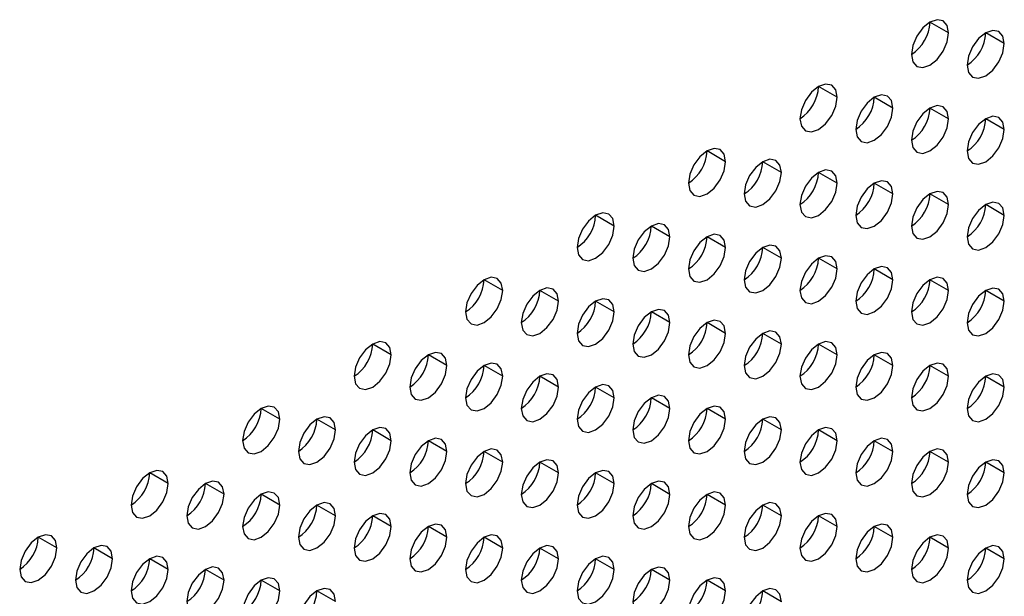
# Model space of a CAD drawing. Header units: millimetres. Extents: x 0 to 1118, y 0 to 864.
# Tile 323 of 438: x 993.96 to 997.71, y 660.94 to 663.14. Entities that reach past the tile are written whole.
import ezdxf

# ---------------------------------------------------------------- set-up
doc = ezdxf.new("R2010")
doc.units = ezdxf.units.MM

msp = doc.modelspace()

# ---------------------------------------------------------------- linework, layer by layer
at = {"color": 7, "linetype": 'Continuous', "lineweight": 25}
for p, q in [((997.4932, 663.0882), (997.4225, 663.1291)), ((997.7054, 663.0474), (997.6347, 663.0882)), ((997.069, 662.8433), (996.9983, 662.8841)), ((997.2811, 662.8025), (997.2104, 662.8433)), ((997.4932, 662.7616), (997.4225, 662.8024)), ((997.7054, 662.7208), (997.6347, 662.7616)), ((996.6447, 662.5984), (996.574, 662.6392)), ((996.8568, 662.5575), (996.7861, 662.5984)), ((997.069, 662.5167), (996.9983, 662.5575)), ((997.2811, 662.4758), (997.2104, 662.5167)), ((997.4932, 662.435), (997.4225, 662.4758)), ((997.7054, 662.3942), (997.6347, 662.435)), ((996.2204, 662.3535), (996.1497, 662.3943)), ((996.4326, 662.3126), (996.3619, 662.3534)), ((996.6447, 662.2718), (996.574, 662.3126)), ((996.8568, 662.2309), (996.7861, 662.2717)), ((997.069, 662.1901), (996.9983, 662.2309)), ((997.2811, 662.1492), (997.2104, 662.1901)), ((995.7962, 662.1085), (995.7255, 662.1494)), ((997.4932, 662.1084), (997.4225, 662.1492)), ((996.0083, 662.0677), (995.9376, 662.1085)), ((997.7054, 662.0675), (997.6347, 662.1084)), ((996.2204, 662.0268), (996.1497, 662.0677)), ((996.4326, 661.986), (996.3619, 662.0268)), ((996.6447, 661.9452), (996.574, 661.986)), ((996.8568, 661.9043), (996.7861, 661.9451)), ((995.3719, 661.8636), (995.3012, 661.9044)), ((997.069, 661.8635), (996.9983, 661.9043)), ((995.584, 661.8228), (995.5133, 661.8636)), ((997.2811, 661.8226), (997.2104, 661.8634)), ((995.7962, 661.7819), (995.7255, 661.8227)), ((997.4932, 661.7818), (997.4225, 661.8226)), ((996.0083, 661.7411), (995.9376, 661.7819)), ((997.7054, 661.7409), (997.6347, 661.7817)), ((996.2204, 661.7002), (996.1497, 661.7411)), ((996.4326, 661.6594), (996.3619, 661.7002)), ((994.9476, 661.6187), (994.8769, 661.6595)), ((996.6447, 661.6185), (996.574, 661.6594)), ((995.1598, 661.5779), (995.0891, 661.6187)), ((996.8568, 661.5777), (996.7861, 661.6185)), ((995.3719, 661.537), (995.3012, 661.5778)), ((997.069, 661.5368), (996.9983, 661.5777)), ((995.584, 661.4962), (995.5133, 661.537)), ((997.2811, 661.496), (997.2104, 661.5368)), ((995.7962, 661.4553), (995.7255, 661.4961)), ((997.4932, 661.4552), (997.4225, 661.496)), ((996.0083, 661.4145), (995.9376, 661.4553)), ((997.7054, 661.4143), (997.6347, 661.4551)), ((994.5234, 661.3738), (994.4527, 661.4146)), ((996.2204, 661.3736), (996.1497, 661.4144)), ((994.7355, 661.3329), (994.6648, 661.3737)), ((996.4326, 661.3328), (996.3619, 661.3736)), ((994.9476, 661.2921), (994.8769, 661.3329)), ((996.6447, 661.2919), (996.574, 661.3327)), ((995.1598, 661.2512), (995.0891, 661.2921)), ((996.8568, 661.2511), (996.7861, 661.2919)), ((995.3719, 661.2104), (995.3012, 661.2512)), ((997.069, 661.2102), (996.9983, 661.251)), ((995.584, 661.1695), (995.5133, 661.2104)), ((997.2811, 661.1694), (997.2104, 661.2102)), ((994.0991, 661.1289), (994.0284, 661.1697)), ((995.7962, 661.1287), (995.7255, 661.1695)), ((997.4932, 661.1285), (997.4225, 661.1694)), ((994.3113, 661.088), (994.2405, 661.1288)), ((996.0083, 661.0878), (995.9376, 661.1287)), ((997.7054, 661.0877), (997.6347, 661.1285)), ((994.5234, 661.0472), (994.4527, 661.088)), ((996.2204, 661.047), (996.1497, 661.0878)), ((994.7355, 661.0063), (994.6648, 661.0471)), ((996.4326, 661.0062), (996.3619, 661.047)), ((994.9476, 660.9655), (994.8769, 661.0063)), ((996.6447, 660.9653), (996.574, 661.0061)), ((995.1598, 660.9246), (995.0891, 660.9654)), ((996.8568, 660.9245), (996.7861, 660.9653))]:
    msp.add_line(p, q, dxfattribs=at)
at = {"color": 7, "linetype": 'Continuous', "lineweight": 25, "flags": 128}
for points in [[(997.4932, 663.0882), (997.4879, 663.1164), (997.4725, 663.134), (997.4496, 663.1385), (997.4225, 663.1291), (997.3955, 663.1072), (997.3725, 663.0763), (997.3572, 663.0409), (997.3518, 663.0066)], [(997.3518, 663.0066), (997.3572, 662.9785), (997.3725, 662.9608), (997.3955, 662.9564), (997.4225, 662.9658), (997.4496, 662.9876), (997.4725, 663.0185), (997.4879, 663.0539), (997.4932, 663.0882)], [(997.7054, 663.0474), (997.7, 663.0755), (997.6847, 663.0932), (997.6617, 663.0976), (997.6347, 663.0882), (997.6076, 663.0664), (997.5847, 663.0354), (997.5693, 663.0001), (997.5639, 662.9657)], [(997.5639, 662.9657), (997.5693, 662.9376), (997.5847, 662.92), (997.6076, 662.9155), (997.6347, 662.9249), (997.6617, 662.9467), (997.6847, 662.9777), (997.7, 663.013), (997.7054, 663.0474)], [(997.069, 662.8433), (997.0636, 662.8715), (997.0483, 662.8891), (997.0253, 662.8935), (996.9983, 662.8841), (996.9712, 662.8623), (996.9483, 662.8314), (996.9329, 662.796), (996.9275, 662.7617)], [(997.2811, 662.8025), (997.2757, 662.8306), (997.2604, 662.8482), (997.2375, 662.8527), (997.2104, 662.8433), (997.1833, 662.8215), (997.1604, 662.7905), (997.1451, 662.7552), (997.1397, 662.7208)], [(996.9275, 662.7617), (996.9329, 662.7335), (996.9483, 662.7159), (996.9712, 662.7114), (996.9983, 662.7208), (997.0253, 662.7427), (997.0483, 662.7736), (997.0636, 662.809), (997.069, 662.8433)], [(997.1397, 662.7208), (997.1451, 662.6927), (997.1604, 662.675), (997.1833, 662.6706), (997.2104, 662.68), (997.2375, 662.7018), (997.2604, 662.7328), (997.2757, 662.7681), (997.2811, 662.8025)], [(997.4932, 662.7616), (997.4879, 662.7898), (997.4725, 662.8074), (997.4496, 662.8119), (997.4225, 662.8024), (997.3955, 662.7806), (997.3725, 662.7497), (997.3572, 662.7143), (997.3518, 662.68)], [(997.3518, 662.68), (997.3572, 662.6518), (997.3725, 662.6342), (997.3955, 662.6297), (997.4225, 662.6391), (997.4496, 662.661), (997.4725, 662.6919), (997.4879, 662.7273), (997.4932, 662.7616)], [(997.7054, 662.7208), (997.7, 662.7489), (997.6847, 662.7666), (997.6617, 662.771), (997.6347, 662.7616), (997.6076, 662.7398), (997.5847, 662.7088), (997.5693, 662.6735), (997.5639, 662.6391)], [(997.5639, 662.6391), (997.5693, 662.611), (997.5847, 662.5933), (997.6076, 662.5889), (997.6347, 662.5983), (997.6617, 662.6201), (997.6847, 662.6511), (997.7, 662.6864), (997.7054, 662.7208)], [(996.6447, 662.5984), (996.6393, 662.6265), (996.624, 662.6442), (996.6011, 662.6486), (996.574, 662.6392), (996.5469, 662.6174), (996.524, 662.5864), (996.5087, 662.5511), (996.5033, 662.5167)], [(996.5033, 662.5167), (996.5087, 662.4886), (996.524, 662.471), (996.5469, 662.4665), (996.574, 662.4759), (996.6011, 662.4977), (996.624, 662.5287), (996.6393, 662.564), (996.6447, 662.5984)], [(996.8568, 662.5575), (996.8515, 662.5857), (996.8361, 662.6033), (996.8132, 662.6078), (996.7861, 662.5984), (996.7591, 662.5765), (996.7361, 662.5456), (996.7208, 662.5103), (996.7154, 662.4759)], [(996.7154, 662.4759), (996.7208, 662.4478), (996.7361, 662.4301), (996.7591, 662.4257), (996.7861, 662.4351), (996.8132, 662.4569), (996.8361, 662.4878), (996.8515, 662.5232), (996.8568, 662.5575)], [(997.069, 662.5167), (997.0636, 662.5448), (997.0483, 662.5625), (997.0253, 662.5669), (996.9983, 662.5575), (996.9712, 662.5357), (996.9483, 662.5047), (996.9329, 662.4694), (996.9275, 662.4351)], [(996.9275, 662.4351), (996.9329, 662.4069), (996.9483, 662.3893), (996.9712, 662.3848), (996.9983, 662.3942), (997.0253, 662.4161), (997.0483, 662.447), (997.0636, 662.4823), (997.069, 662.5167)], [(997.2811, 662.4758), (997.2757, 662.504), (997.2604, 662.5216), (997.2375, 662.5261), (997.2104, 662.5167), (997.1833, 662.4948), (997.1604, 662.4639), (997.1451, 662.4286), (997.1397, 662.3942)], [(997.1397, 662.3942), (997.1451, 662.3661), (997.1604, 662.3484), (997.1833, 662.344), (997.2104, 662.3534), (997.2375, 662.3752), (997.2604, 662.4062), (997.2757, 662.4415), (997.2811, 662.4758)], [(997.4932, 662.435), (997.4879, 662.4631), (997.4725, 662.4808), (997.4496, 662.4852), (997.4225, 662.4758), (997.3955, 662.454), (997.3725, 662.4231), (997.3572, 662.3877), (997.3518, 662.3534)], [(997.7054, 662.3942), (997.7, 662.4223), (997.6847, 662.4399), (997.6617, 662.4444), (997.6347, 662.435), (997.6076, 662.4131), (997.5847, 662.3822), (997.5693, 662.3469), (997.5639, 662.3125)], [(996.2204, 662.3535), (996.2151, 662.3816), (996.1997, 662.3992), (996.1768, 662.4037), (996.1497, 662.3943), (996.1227, 662.3725), (996.0997, 662.3415), (996.0844, 662.3062), (996.079, 662.2718)], [(997.3518, 662.3534), (997.3572, 662.3252), (997.3725, 662.3076), (997.3955, 662.3031), (997.4225, 662.3125), (997.4496, 662.3344), (997.4725, 662.3653), (997.4879, 662.4006), (997.4932, 662.435)], [(996.4326, 662.3126), (996.4272, 662.3408), (996.4119, 662.3584), (996.3889, 662.3629), (996.3619, 662.3535), (996.3348, 662.3316), (996.3119, 662.3007), (996.2965, 662.2653), (996.2912, 662.231)], [(997.5639, 662.3125), (997.5693, 662.2844), (997.5847, 662.2667), (997.6076, 662.2623), (997.6347, 662.2717), (997.6617, 662.2935), (997.6847, 662.3245), (997.7, 662.3598), (997.7054, 662.3942)], [(996.079, 662.2718), (996.0844, 662.2437), (996.0997, 662.226), (996.1227, 662.2216), (996.1497, 662.231), (996.1768, 662.2528), (996.1997, 662.2838), (996.2151, 662.3191), (996.2204, 662.3535)], [(996.2912, 662.231), (996.2965, 662.2028), (996.3119, 662.1852), (996.3348, 662.1807), (996.3619, 662.1901), (996.3889, 662.212), (996.4119, 662.2429), (996.4272, 662.2783), (996.4326, 662.3126)], [(996.6447, 662.2718), (996.6393, 662.2999), (996.624, 662.3176), (996.6011, 662.322), (996.574, 662.3126), (996.5469, 662.2908), (996.524, 662.2598), (996.5087, 662.2245), (996.5033, 662.1901)], [(996.5033, 662.1901), (996.5087, 662.162), (996.524, 662.1443), (996.5469, 662.1399), (996.574, 662.1493), (996.6011, 662.1711), (996.624, 662.2021), (996.6393, 662.2374), (996.6447, 662.2718)], [(996.8568, 662.2309), (996.8515, 662.2591), (996.8361, 662.2767), (996.8132, 662.2812), (996.7861, 662.2718), (996.7591, 662.2499), (996.7361, 662.219), (996.7208, 662.1836), (996.7154, 662.1493)], [(996.7154, 662.1493), (996.7208, 662.1211), (996.7361, 662.1035), (996.7591, 662.099), (996.7861, 662.1084), (996.8132, 662.1303), (996.8361, 662.1612), (996.8515, 662.1966), (996.8568, 662.2309)], [(997.069, 662.1901), (997.0636, 662.2182), (997.0483, 662.2359), (997.0253, 662.2403), (996.9983, 662.2309), (996.9712, 662.2091), (996.9483, 662.1781), (996.9329, 662.1428), (996.9275, 662.1084)], [(996.9275, 662.1084), (996.9329, 662.0803), (996.9483, 662.0627), (996.9712, 662.0582), (996.9983, 662.0676), (997.0253, 662.0894), (997.0483, 662.1204), (997.0636, 662.1557), (997.069, 662.1901)], [(997.2811, 662.1492), (997.2757, 662.1774), (997.2604, 662.195), (997.2375, 662.1995), (997.2104, 662.1901), (997.1833, 662.1682), (997.1604, 662.1373), (997.1451, 662.1019), (997.1397, 662.0676)], [(995.7962, 662.1085), (995.7908, 662.1367), (995.7755, 662.1543), (995.7525, 662.1588), (995.7255, 662.1494), (995.6984, 662.1275), (995.6755, 662.0966), (995.6601, 662.0613), (995.6548, 662.0269)], [(997.1397, 662.0676), (997.1451, 662.0394), (997.1604, 662.0218), (997.1833, 662.0174), (997.2104, 662.0268), (997.2375, 662.0486), (997.2604, 662.0795), (997.2757, 662.1149), (997.2811, 662.1492)], [(997.4932, 662.1084), (997.4879, 662.1365), (997.4725, 662.1542), (997.4496, 662.1586), (997.4225, 662.1492), (997.3955, 662.1274), (997.3725, 662.0964), (997.3572, 662.0611), (997.3518, 662.0267)], [(995.6548, 662.0269), (995.6601, 661.9988), (995.6755, 661.9811), (995.6984, 661.9767), (995.7255, 661.9861), (995.7525, 662.0079), (995.7755, 662.0388), (995.7908, 662.0742), (995.7962, 662.1085)], [(996.0083, 662.0677), (996.0029, 662.0958), (995.9876, 662.1135), (995.9647, 662.1179), (995.9376, 662.1085), (995.9105, 662.0867), (995.8876, 662.0557), (995.8723, 662.0204), (995.8669, 661.9861)], [(997.3518, 662.0267), (997.3572, 661.9986), (997.3725, 661.981), (997.3955, 661.9765), (997.4225, 661.9859), (997.4496, 662.0077), (997.4725, 662.0387), (997.4879, 662.074), (997.4932, 662.1084)], [(997.7054, 662.0675), (997.7, 662.0957), (997.6847, 662.1133), (997.6617, 662.1178), (997.6347, 662.1084), (997.6076, 662.0865), (997.5847, 662.0556), (997.5693, 662.0203), (997.5639, 661.9859)], [(995.8669, 661.9861), (995.8723, 661.9579), (995.8876, 661.9403), (995.9105, 661.9358), (995.9376, 661.9452), (995.9647, 661.9671), (995.9876, 661.998), (996.0029, 662.0333), (996.0083, 662.0677)], [(996.2204, 662.0268), (996.2151, 662.055), (996.1997, 662.0726), (996.1768, 662.0771), (996.1497, 662.0677), (996.1227, 662.0458), (996.0997, 662.0149), (996.0844, 661.9796), (996.079, 661.9452)], [(997.5639, 661.9859), (997.5693, 661.9578), (997.5847, 661.9401), (997.6076, 661.9357), (997.6347, 661.9451), (997.6617, 661.9669), (997.6847, 661.9978), (997.7, 662.0332), (997.7054, 662.0675)], [(996.079, 661.9452), (996.0844, 661.9171), (996.0997, 661.8994), (996.1227, 661.895), (996.1497, 661.9044), (996.1768, 661.9262), (996.1997, 661.9572), (996.2151, 661.9925), (996.2204, 662.0268)], [(996.4326, 661.986), (996.4272, 662.0141), (996.4119, 662.0318), (996.3889, 662.0362), (996.3619, 662.0268), (996.3348, 662.005), (996.3119, 661.9741), (996.2965, 661.9387), (996.2912, 661.9044)], [(996.6447, 661.9452), (996.6393, 661.9733), (996.624, 661.9909), (996.6011, 661.9954), (996.574, 661.986), (996.5469, 661.9642), (996.524, 661.9332), (996.5087, 661.8979), (996.5033, 661.8635)], [(996.2912, 661.9044), (996.2965, 661.8762), (996.3119, 661.8586), (996.3348, 661.8541), (996.3619, 661.8635), (996.3889, 661.8854), (996.4119, 661.9163), (996.4272, 661.9516), (996.4326, 661.986)], [(996.8568, 661.9043), (996.8515, 661.9324), (996.8361, 661.9501), (996.8132, 661.9545), (996.7861, 661.9451), (996.7591, 661.9233), (996.7361, 661.8924), (996.7208, 661.857), (996.7154, 661.8227)], [(995.3719, 661.8636), (995.3665, 661.8918), (995.3512, 661.9094), (995.3283, 661.9139), (995.3012, 661.9045), (995.2741, 661.8826), (995.2512, 661.8517), (995.2359, 661.8163), (995.2305, 661.782)], [(996.5033, 661.8635), (996.5087, 661.8354), (996.524, 661.8177), (996.5469, 661.8133), (996.574, 661.8227), (996.6011, 661.8445), (996.624, 661.8755), (996.6393, 661.9108), (996.6447, 661.9452)], [(997.069, 661.8635), (997.0636, 661.8916), (997.0483, 661.9092), (997.0253, 661.9137), (996.9983, 661.9043), (996.9712, 661.8825), (996.9483, 661.8515), (996.9329, 661.8162), (996.9275, 661.7818)], [(996.7154, 661.8227), (996.7208, 661.7945), (996.7361, 661.7769), (996.7591, 661.7724), (996.7861, 661.7818), (996.8132, 661.8037), (996.8361, 661.8346), (996.8515, 661.87), (996.8568, 661.9043)], [(995.2305, 661.782), (995.2359, 661.7538), (995.2512, 661.7362), (995.2741, 661.7317), (995.3012, 661.7411), (995.3283, 661.763), (995.3512, 661.7939), (995.3665, 661.8293), (995.3719, 661.8636)], [(995.584, 661.8228), (995.5787, 661.8509), (995.5633, 661.8686), (995.5404, 661.873), (995.5133, 661.8636), (995.4863, 661.8418), (995.4633, 661.8108), (995.448, 661.7755), (995.4426, 661.7411)], [(996.9275, 661.7818), (996.9329, 661.7537), (996.9483, 661.736), (996.9712, 661.7316), (996.9983, 661.741), (997.0253, 661.7628), (997.0483, 661.7938), (997.0636, 661.8291), (997.069, 661.8635)], [(997.2811, 661.8226), (997.2757, 661.8508), (997.2604, 661.8684), (997.2375, 661.8729), (997.2104, 661.8634), (997.1833, 661.8416), (997.1604, 661.8107), (997.1451, 661.7753), (997.1397, 661.741)], [(995.4426, 661.7411), (995.448, 661.713), (995.4633, 661.6954), (995.4863, 661.6909), (995.5133, 661.7003), (995.5404, 661.7221), (995.5633, 661.7531), (995.5787, 661.7884), (995.584, 661.8228)], [(995.7962, 661.7819), (995.7908, 661.8101), (995.7755, 661.8277), (995.7525, 661.8322), (995.7255, 661.8228), (995.6984, 661.8009), (995.6755, 661.77), (995.6601, 661.7346), (995.6548, 661.7003)], [(997.1397, 661.741), (997.1451, 661.7128), (997.1604, 661.6952), (997.1833, 661.6907), (997.2104, 661.7001), (997.2375, 661.722), (997.2604, 661.7529), (997.2757, 661.7883), (997.2811, 661.8226)], [(997.4932, 661.7818), (997.4879, 661.8099), (997.4725, 661.8275), (997.4496, 661.832), (997.4225, 661.8226), (997.3955, 661.8008), (997.3725, 661.7698), (997.3572, 661.7345), (997.3518, 661.7001)], [(995.6548, 661.7003), (995.6601, 661.6721), (995.6755, 661.6545), (995.6984, 661.65), (995.7255, 661.6595), (995.7525, 661.6813), (995.7755, 661.7122), (995.7908, 661.7476), (995.7962, 661.7819)], [(996.0083, 661.7411), (996.0029, 661.7692), (995.9876, 661.7869), (995.9647, 661.7913), (995.9376, 661.7819), (995.9105, 661.7601), (995.8876, 661.7291), (995.8723, 661.6938), (995.8669, 661.6594)], [(997.3518, 661.7001), (997.3572, 661.672), (997.3725, 661.6543), (997.3955, 661.6499), (997.4225, 661.6593), (997.4496, 661.6811), (997.4725, 661.7121), (997.4879, 661.7474), (997.4932, 661.7818)], [(997.7054, 661.7409), (997.7, 661.7691), (997.6847, 661.7867), (997.6617, 661.7912), (997.6347, 661.7818), (997.6076, 661.7599), (997.5847, 661.729), (997.5693, 661.6936), (997.5639, 661.6593)], [(995.8669, 661.6594), (995.8723, 661.6313), (995.8876, 661.6137), (995.9105, 661.6092), (995.9376, 661.6186), (995.9647, 661.6404), (995.9876, 661.6714), (996.0029, 661.7067), (996.0083, 661.7411)], [(996.2204, 661.7002), (996.2151, 661.7284), (996.1997, 661.746), (996.1768, 661.7505), (996.1497, 661.7411), (996.1227, 661.7192), (996.0997, 661.6883), (996.0844, 661.6529), (996.079, 661.6186)], [(997.5639, 661.6593), (997.5693, 661.6311), (997.5847, 661.6135), (997.6076, 661.609), (997.6347, 661.6184), (997.6617, 661.6403), (997.6847, 661.6712), (997.7, 661.7066), (997.7054, 661.7409)], [(996.079, 661.6186), (996.0844, 661.5905), (996.0997, 661.5728), (996.1227, 661.5684), (996.1497, 661.5778), (996.1768, 661.5996), (996.1997, 661.6305), (996.2151, 661.6659), (996.2204, 661.7002)], [(996.4326, 661.6594), (996.4272, 661.6875), (996.4119, 661.7052), (996.3889, 661.7096), (996.3619, 661.7002), (996.3348, 661.6784), (996.3119, 661.6474), (996.2965, 661.6121), (996.2912, 661.5777)], [(994.9476, 661.6187), (994.9423, 661.6468), (994.9269, 661.6645), (994.904, 661.6689), (994.8769, 661.6595), (994.8499, 661.6377), (994.8269, 661.6068), (994.8116, 661.5714), (994.8062, 661.5371)], [(996.2912, 661.5777), (996.2965, 661.5496), (996.3119, 661.532), (996.3348, 661.5275), (996.3619, 661.5369), (996.3889, 661.5587), (996.4119, 661.5897), (996.4272, 661.625), (996.4326, 661.6594)], [(996.6447, 661.6185), (996.6393, 661.6467), (996.624, 661.6643), (996.6011, 661.6688), (996.574, 661.6594), (996.5469, 661.6375), (996.524, 661.6066), (996.5087, 661.5713), (996.5033, 661.5369)], [(994.8062, 661.5371), (994.8116, 661.5089), (994.8269, 661.4913), (994.8499, 661.4868), (994.8769, 661.4962), (994.904, 661.5181), (994.9269, 661.549), (994.9423, 661.5843), (994.9476, 661.6187)], [(995.1598, 661.5779), (995.1544, 661.606), (995.1391, 661.6236), (995.1161, 661.6281), (995.0891, 661.6187), (995.062, 661.5968), (995.0391, 661.5659), (995.0237, 661.5306), (995.0184, 661.4962)], [(996.5033, 661.5369), (996.5087, 661.5088), (996.524, 661.4911), (996.5469, 661.4867), (996.574, 661.4961), (996.6011, 661.5179), (996.624, 661.5488), (996.6393, 661.5842), (996.6447, 661.6185)], [(996.8568, 661.5777), (996.8515, 661.6058), (996.8361, 661.6235), (996.8132, 661.6279), (996.7861, 661.6185), (996.7591, 661.5967), (996.7361, 661.5657), (996.7208, 661.5304), (996.7154, 661.4961)], [(995.0184, 661.4962), (995.0237, 661.4681), (995.0391, 661.4504), (995.062, 661.446), (995.0891, 661.4554), (995.1161, 661.4772), (995.1391, 661.5082), (995.1544, 661.5435), (995.1598, 661.5779)], [(995.3719, 661.537), (995.3665, 661.5651), (995.3512, 661.5828), (995.3283, 661.5872), (995.3012, 661.5778), (995.2741, 661.556), (995.2512, 661.5251), (995.2359, 661.4897), (995.2305, 661.4554)], [(996.7154, 661.4961), (996.7208, 661.4679), (996.7361, 661.4503), (996.7591, 661.4458), (996.7861, 661.4552), (996.8132, 661.4771), (996.8361, 661.508), (996.8515, 661.5433), (996.8568, 661.5777)], [(997.069, 661.5368), (997.0636, 661.565), (997.0483, 661.5826), (997.0253, 661.5871), (996.9983, 661.5777), (996.9712, 661.5558), (996.9483, 661.5249), (996.9329, 661.4896), (996.9275, 661.4552)], [(995.584, 661.4962), (995.5787, 661.5243), (995.5633, 661.5419), (995.5404, 661.5464), (995.5133, 661.537), (995.4863, 661.5152), (995.4633, 661.4842), (995.448, 661.4489), (995.4426, 661.4145)], [(997.2811, 661.496), (997.2757, 661.5241), (997.2604, 661.5418), (997.2375, 661.5462), (997.2104, 661.5368), (997.1833, 661.515), (997.1604, 661.4841), (997.1451, 661.4487), (997.1397, 661.4144)], [(995.2305, 661.4554), (995.2359, 661.4272), (995.2512, 661.4096), (995.2741, 661.4051), (995.3012, 661.4145), (995.3283, 661.4364), (995.3512, 661.4673), (995.3665, 661.5026), (995.3719, 661.537)], [(995.7962, 661.4553), (995.7908, 661.4835), (995.7755, 661.5011), (995.7525, 661.5055), (995.7255, 661.4961), (995.6984, 661.4743), (995.6755, 661.4434), (995.6601, 661.408), (995.6548, 661.3737)], [(996.9275, 661.4552), (996.9329, 661.4271), (996.9483, 661.4094), (996.9712, 661.405), (996.9983, 661.4144), (997.0253, 661.4362), (997.0483, 661.4672), (997.0636, 661.5025), (997.069, 661.5368)], [(997.4932, 661.4552), (997.4879, 661.4833), (997.4725, 661.5009), (997.4496, 661.5054), (997.4225, 661.496), (997.3955, 661.4741), (997.3725, 661.4432), (997.3572, 661.4079), (997.3518, 661.3735)], [(995.4426, 661.4145), (995.448, 661.3864), (995.4633, 661.3687), (995.4863, 661.3643), (995.5133, 661.3737), (995.5404, 661.3955), (995.5633, 661.4265), (995.5787, 661.4618), (995.584, 661.4962)], [(996.0083, 661.4145), (996.0029, 661.4426), (995.9876, 661.4602), (995.9647, 661.4647), (995.9376, 661.4553), (995.9105, 661.4335), (995.8876, 661.4025), (995.8723, 661.3672), (995.8669, 661.3328)], [(997.1397, 661.4144), (997.1451, 661.3862), (997.1604, 661.3686), (997.1833, 661.3641), (997.2104, 661.3735), (997.2375, 661.3954), (997.2604, 661.4263), (997.2757, 661.4616), (997.2811, 661.496)], [(997.7054, 661.4143), (997.7, 661.4424), (997.6847, 661.4601), (997.6617, 661.4645), (997.6347, 661.4551), (997.6076, 661.4333), (997.5847, 661.4024), (997.5693, 661.367), (997.5639, 661.3327)], [(995.6548, 661.3737), (995.6601, 661.3455), (995.6755, 661.3279), (995.6984, 661.3234), (995.7255, 661.3328), (995.7525, 661.3547), (995.7755, 661.3856), (995.7908, 661.421), (995.7962, 661.4553)], [(997.3518, 661.3735), (997.3572, 661.3454), (997.3725, 661.3277), (997.3955, 661.3233), (997.4225, 661.3327), (997.4496, 661.3545), (997.4725, 661.3855), (997.4879, 661.4208), (997.4932, 661.4552)], [(994.5234, 661.3738), (994.518, 661.4019), (994.5027, 661.4196), (994.4797, 661.424), (994.4527, 661.4146), (994.4256, 661.3928), (994.4027, 661.3618), (994.3873, 661.3265), (994.382, 661.2921)], [(995.8669, 661.3328), (995.8723, 661.3047), (995.8876, 661.287), (995.9105, 661.2826), (995.9376, 661.292), (995.9647, 661.3138), (995.9876, 661.3448), (996.0029, 661.3801), (996.0083, 661.4145)], [(996.2204, 661.3736), (996.2151, 661.4018), (996.1997, 661.4194), (996.1768, 661.4239), (996.1497, 661.4144), (996.1227, 661.3926), (996.0997, 661.3617), (996.0844, 661.3263), (996.079, 661.292)], [(997.5639, 661.3327), (997.5693, 661.3045), (997.5847, 661.2869), (997.6076, 661.2824), (997.6347, 661.2918), (997.6617, 661.3137), (997.6847, 661.3446), (997.7, 661.3799), (997.7054, 661.4143)], [(994.382, 661.2921), (994.3873, 661.264), (994.4027, 661.2464), (994.4256, 661.2419), (994.4527, 661.2513), (994.4797, 661.2731), (994.5027, 661.3041), (994.518, 661.3394), (994.5234, 661.3738)], [(994.7355, 661.3329), (994.7301, 661.3611), (994.7148, 661.3787), (994.6919, 661.3832), (994.6648, 661.3738), (994.6377, 661.3519), (994.6148, 661.321), (994.5995, 661.2856), (994.5941, 661.2513)], [(996.079, 661.292), (996.0844, 661.2638), (996.0997, 661.2462), (996.1227, 661.2417), (996.1497, 661.2511), (996.1768, 661.273), (996.1997, 661.3039), (996.2151, 661.3393), (996.2204, 661.3736)], [(996.4326, 661.3328), (996.4272, 661.3609), (996.4119, 661.3786), (996.3889, 661.383), (996.3619, 661.3736), (996.3348, 661.3518), (996.3119, 661.3208), (996.2965, 661.2855), (996.2912, 661.2511)], [(994.5941, 661.2513), (994.5995, 661.2231), (994.6148, 661.2055), (994.6377, 661.201), (994.6648, 661.2105), (994.6919, 661.2323), (994.7148, 661.2632), (994.7301, 661.2986), (994.7355, 661.3329)], [(994.9476, 661.2921), (994.9423, 661.3202), (994.9269, 661.3379), (994.904, 661.3423), (994.8769, 661.3329), (994.8499, 661.3111), (994.8269, 661.2801), (994.8116, 661.2448), (994.8062, 661.2104)], [(996.2912, 661.2511), (996.2965, 661.223), (996.3119, 661.2053), (996.3348, 661.2009), (996.3619, 661.2103), (996.3889, 661.2321), (996.4119, 661.2631), (996.4272, 661.2984), (996.4326, 661.3328)], [(996.6447, 661.2919), (996.6393, 661.3201), (996.624, 661.3377), (996.6011, 661.3422), (996.574, 661.3328), (996.5469, 661.3109), (996.524, 661.28), (996.5087, 661.2446), (996.5033, 661.2103)], [(994.8062, 661.2104), (994.8116, 661.1823), (994.8269, 661.1647), (994.8499, 661.1602), (994.8769, 661.1696), (994.904, 661.1914), (994.9269, 661.2224), (994.9423, 661.2577), (994.9476, 661.2921)], [(995.1598, 661.2512), (995.1544, 661.2794), (995.1391, 661.297), (995.1161, 661.3015), (995.0891, 661.2921), (995.062, 661.2702), (995.0391, 661.2393), (995.0237, 661.2039), (995.0184, 661.1696)], [(996.5033, 661.2103), (996.5087, 661.1821), (996.524, 661.1645), (996.5469, 661.16), (996.574, 661.1694), (996.6011, 661.1913), (996.624, 661.2222), (996.6393, 661.2576), (996.6447, 661.2919)], [(996.8568, 661.2511), (996.8515, 661.2792), (996.8361, 661.2969), (996.8132, 661.3013), (996.7861, 661.2919), (996.7591, 661.2701), (996.7361, 661.2391), (996.7208, 661.2038), (996.7154, 661.1694)], [(995.0184, 661.1696), (995.0237, 661.1415), (995.0391, 661.1238), (995.062, 661.1194), (995.0891, 661.1288), (995.1161, 661.1506), (995.1391, 661.1815), (995.1544, 661.2169), (995.1598, 661.2512)], [(995.3719, 661.2104), (995.3665, 661.2385), (995.3512, 661.2562), (995.3283, 661.2606), (995.3012, 661.2512), (995.2741, 661.2294), (995.2512, 661.1984), (995.2359, 661.1631), (995.2305, 661.1287)], [(996.7154, 661.1694), (996.7208, 661.1413), (996.7361, 661.1237), (996.7591, 661.1192), (996.7861, 661.1286), (996.8132, 661.1504), (996.8361, 661.1814), (996.8515, 661.2167), (996.8568, 661.2511)], [(997.069, 661.2102), (997.0636, 661.2384), (997.0483, 661.256), (997.0253, 661.2605), (996.9983, 661.2511), (996.9712, 661.2292), (996.9483, 661.1983), (996.9329, 661.1629), (996.9275, 661.1286)], [(995.2305, 661.1287), (995.2359, 661.1006), (995.2512, 661.083), (995.2741, 661.0785), (995.3012, 661.0879), (995.3283, 661.1097), (995.3512, 661.1407), (995.3665, 661.176), (995.3719, 661.2104)], [(995.584, 661.1695), (995.5787, 661.1977), (995.5633, 661.2153), (995.5404, 661.2198), (995.5133, 661.2104), (995.4863, 661.1885), (995.4633, 661.1576), (995.448, 661.1223), (995.4426, 661.0879)], [(996.9275, 661.1286), (996.9329, 661.1004), (996.9483, 661.0828), (996.9712, 661.0783), (996.9983, 661.0878), (997.0253, 661.1096), (997.0483, 661.1405), (997.0636, 661.1759), (997.069, 661.2102)], [(997.2811, 661.1694), (997.2757, 661.1975), (997.2604, 661.2152), (997.2375, 661.2196), (997.2104, 661.2102), (997.1833, 661.1884), (997.1604, 661.1574), (997.1451, 661.1221), (997.1397, 661.0877)], [(994.0991, 661.1289), (994.0937, 661.157), (994.0784, 661.1746), (994.0555, 661.1791), (994.0284, 661.1697), (994.0014, 661.1478), (993.9784, 661.1169), (993.9631, 661.0816), (993.9577, 661.0472)], [(995.4426, 661.0879), (995.448, 661.0598), (995.4633, 661.0421), (995.4863, 661.0377), (995.5133, 661.0471), (995.5404, 661.0689), (995.5633, 661.0998), (995.5787, 661.1352), (995.584, 661.1695)], [(995.7962, 661.1287), (995.7908, 661.1568), (995.7755, 661.1745), (995.7525, 661.1789), (995.7255, 661.1695), (995.6984, 661.1477), (995.6755, 661.1167), (995.6601, 661.0814), (995.6548, 661.0471)], [(997.1397, 661.0877), (997.1451, 661.0596), (997.1604, 661.042), (997.1833, 661.0375), (997.2104, 661.0469), (997.2375, 661.0687), (997.2604, 661.0997), (997.2757, 661.135), (997.2811, 661.1694)], [(997.4932, 661.1285), (997.4879, 661.1567), (997.4725, 661.1743), (997.4496, 661.1788), (997.4225, 661.1694), (997.3955, 661.1475), (997.3725, 661.1166), (997.3572, 661.0812), (997.3518, 661.0469)], [(993.9577, 661.0472), (993.9631, 661.0191), (993.9784, 661.0014), (994.0014, 660.997), (994.0284, 661.0064), (994.0555, 661.0282), (994.0784, 661.0592), (994.0937, 661.0945), (994.0991, 661.1289)], [(994.3113, 661.088), (994.3059, 661.1161), (994.2905, 661.1338), (994.2676, 661.1382), (994.2405, 661.1288), (994.2135, 661.107), (994.1905, 661.0761), (994.1752, 661.0407), (994.1698, 661.0064)], [(995.6548, 661.0471), (995.6601, 661.0189), (995.6755, 661.0013), (995.6984, 660.9968), (995.7255, 661.0062), (995.7525, 661.0281), (995.7755, 661.059), (995.7908, 661.0943), (995.7962, 661.1287)], [(996.0083, 661.0878), (996.0029, 661.116), (995.9876, 661.1336), (995.9647, 661.1381), (995.9376, 661.1287), (995.9105, 661.1068), (995.8876, 661.0759), (995.8723, 661.0406), (995.8669, 661.0062)], [(997.3518, 661.0469), (997.3572, 661.0188), (997.3725, 661.0011), (997.3955, 660.9967), (997.4225, 661.0061), (997.4496, 661.0279), (997.4725, 661.0588), (997.4879, 661.0942), (997.4932, 661.1285)], [(997.7054, 661.0877), (997.7, 661.1158), (997.6847, 661.1335), (997.6617, 661.1379), (997.6347, 661.1285), (997.6076, 661.1067), (997.5847, 661.0757), (997.5693, 661.0404), (997.5639, 661.006)], [(994.5234, 661.0472), (994.518, 661.0753), (994.5027, 661.0929), (994.4797, 661.0974), (994.4527, 661.088), (994.4256, 661.0662), (994.4027, 661.0352), (994.3873, 660.9999), (994.382, 660.9655)], [(996.2204, 661.047), (996.2151, 661.0751), (996.1997, 661.0928), (996.1768, 661.0972), (996.1497, 661.0878), (996.1227, 661.066), (996.0997, 661.0351), (996.0844, 660.9997), (996.079, 660.9654)], [(994.1698, 661.0064), (994.1752, 660.9782), (994.1905, 660.9606), (994.2135, 660.9561), (994.2405, 660.9655), (994.2676, 660.9874), (994.2905, 661.0183), (994.3059, 661.0537), (994.3113, 661.088)], [(994.7355, 661.0063), (994.7301, 661.0345), (994.7148, 661.0521), (994.6919, 661.0566), (994.6648, 661.0471), (994.6377, 661.0253), (994.6148, 660.9944), (994.5995, 660.959), (994.5941, 660.9247)], [(995.8669, 661.0062), (995.8723, 660.9781), (995.8876, 660.9604), (995.9105, 660.956), (995.9376, 660.9654), (995.9647, 660.9872), (995.9876, 661.0182), (996.0029, 661.0535), (996.0083, 661.0878)], [(996.4326, 661.0062), (996.4272, 661.0343), (996.4119, 661.0519), (996.3889, 661.0564), (996.3619, 661.047), (996.3348, 661.0251), (996.3119, 660.9942), (996.2965, 660.9589), (996.2912, 660.9245)], [(997.5639, 661.006), (997.5693, 660.9779), (997.5847, 660.9603), (997.6076, 660.9558), (997.6347, 660.9652), (997.6617, 660.987), (997.6847, 661.018), (997.7, 661.0533), (997.7054, 661.0877)], [(994.382, 660.9655), (994.3873, 660.9374), (994.4027, 660.9197), (994.4256, 660.9153), (994.4527, 660.9247), (994.4797, 660.9465), (994.5027, 660.9775), (994.518, 661.0128), (994.5234, 661.0472)], [(994.9476, 660.9655), (994.9423, 660.9936), (994.9269, 661.0112), (994.904, 661.0157), (994.8769, 661.0063), (994.8499, 660.9845), (994.8269, 660.9535), (994.8116, 660.9182), (994.8062, 660.8838)], [(996.079, 660.9654), (996.0844, 660.9372), (996.0997, 660.9196), (996.1227, 660.9151), (996.1497, 660.9245), (996.1768, 660.9464), (996.1997, 660.9773), (996.2151, 661.0126), (996.2204, 661.047)], [(996.6447, 660.9653), (996.6393, 660.9934), (996.624, 661.0111), (996.6011, 661.0155), (996.574, 661.0061), (996.5469, 660.9843), (996.524, 660.9534), (996.5087, 660.918), (996.5033, 660.8837)], [(994.5941, 660.9247), (994.5995, 660.8965), (994.6148, 660.8789), (994.6377, 660.8744), (994.6648, 660.8838), (994.6919, 660.9057), (994.7148, 660.9366), (994.7301, 660.972), (994.7355, 661.0063)], [(996.2912, 660.9245), (996.2965, 660.8964), (996.3119, 660.8787), (996.3348, 660.8743), (996.3619, 660.8837), (996.3889, 660.9055), (996.4119, 660.9365), (996.4272, 660.9718), (996.4326, 661.0062)], [(994.8062, 660.8838), (994.8116, 660.8557), (994.8269, 660.838), (994.8499, 660.8336), (994.8769, 660.843), (994.904, 660.8648), (994.9269, 660.8958), (994.9423, 660.9311), (994.9476, 660.9655)], [(995.1598, 660.9246), (995.1544, 660.9528), (995.1391, 660.9704), (995.1161, 660.9749), (995.0891, 660.9655), (995.062, 660.9436), (995.0391, 660.9127), (995.0237, 660.8773), (995.0184, 660.843)], [(996.5033, 660.8837), (996.5087, 660.8555), (996.524, 660.8379), (996.5469, 660.8334), (996.574, 660.8428), (996.6011, 660.8647), (996.624, 660.8956), (996.6393, 660.931), (996.6447, 660.9653)], [(996.8568, 660.9245), (996.8515, 660.9526), (996.8361, 660.9702), (996.8132, 660.9747), (996.7861, 660.9653), (996.7591, 660.9435), (996.7361, 660.9125), (996.7208, 660.8772), (996.7154, 660.8428)]]:
    msp.add_lwpolyline(points, dxfattribs=at)
at = {"color": 7, "linetype": 'Continuous', "lineweight": 25}
for centre in [(997.269, 663.136), (997.4811, 663.0952), (996.8447, 662.8911), (997.0569, 662.8503), (997.269, 662.8094), (997.4811, 662.7686), (996.4205, 662.6462), (996.6326, 662.6053), (996.8447, 662.5645), (997.0569, 662.5237), (997.269, 662.4828), (997.4811, 662.442), (995.9962, 662.4013), (996.2083, 662.3604), (996.4205, 662.3196), (996.6326, 662.2787), (996.8447, 662.2379), (997.0569, 662.197), (995.5719, 662.1563), (997.269, 662.1562), (995.7841, 662.1155), (997.4811, 662.1153), (995.9962, 662.0747), (996.2083, 662.0338), (996.4205, 661.993), (996.6326, 661.9521), (995.1477, 661.9114), (996.8447, 661.9113), (995.3598, 661.8706), (997.0569, 661.8704), (995.5719, 661.8297), (997.269, 661.8296), (995.7841, 661.7889), (997.4811, 661.7887), (995.9962, 661.748), (996.2083, 661.7072), (994.7234, 661.6665), (996.4205, 661.6663), (994.9355, 661.6257), (996.6326, 661.6255), (995.1477, 661.5848), (996.8447, 661.5847), (995.3598, 661.544), (997.0569, 661.5438), (995.5719, 661.5031), (997.269, 661.503), (995.7841, 661.4623), (997.4811, 661.4621), (994.2992, 661.4216), (995.9962, 661.4214), (994.5113, 661.3807), (996.2083, 661.3806), (994.7234, 661.3399), (996.4205, 661.3397), (994.9355, 661.299), (996.6326, 661.2989), (995.1477, 661.2582), (996.8447, 661.258), (995.3598, 661.2173), (997.0569, 661.2172), (993.8749, 661.1767), (995.5719, 661.1765), (997.269, 661.1763), (994.087, 661.1358), (995.7841, 661.1357), (997.4811, 661.1355), (994.2992, 661.095), (995.9962, 661.0948), (994.5113, 661.0541), (996.2083, 661.054), (994.7234, 661.0133), (996.4205, 661.0131), (994.9355, 660.9724), (996.6326, 660.9723)]:
    msp.add_arc(centre, 0.1537, 302.6055, 357.3945, dxfattribs=at)

doc.saveas('drawing.dxf')
